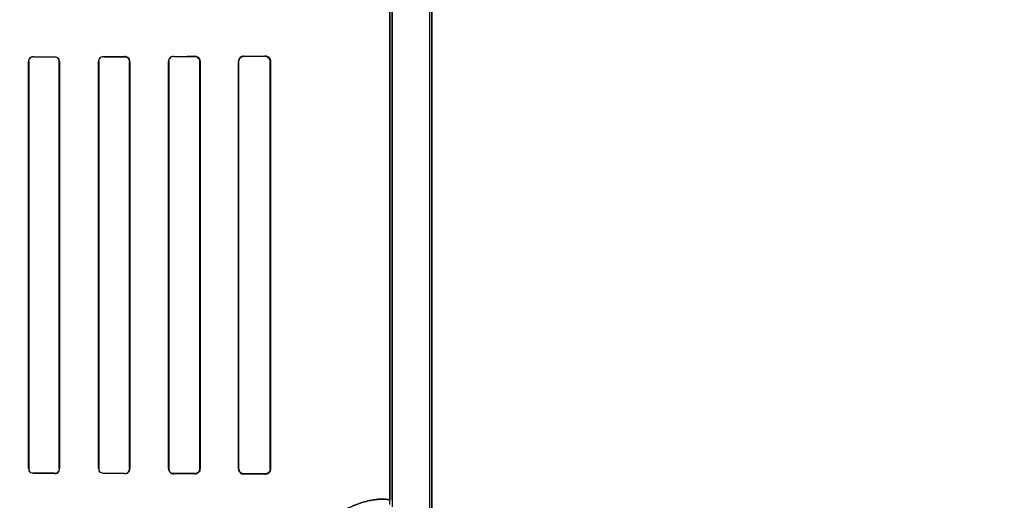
# Model space of a CAD drawing. Header units: millimetres. Extents: x 0 to 297, y 0 to 210.
# Tile 325 of 405: x 242.396 to 242.747, y 156.973 to 157.144. Entities that reach past the tile are written whole.
import ezdxf

# ---------------------------------------------------------------- set-up
doc = ezdxf.new("R2010")
doc.units = ezdxf.units.MM
doc.header["$LTSCALE"] = 16.335
doc.layers.get('0').update_dxf_attribs({"linetype": 'CONTINUOUS'})
for name, color, linetype in [('AXES_REF', 7, 'CONTINUOUS'), ('INTFCLR_1', 7, 'CONTINUOUS'), ('INTFCLR_72935', 7, 'CONTINUOUS')]:
    doc.layers.add(name, color=color, linetype=linetype)

msp = doc.modelspace()

# ---------------------------------------------------------------- linework, layer by layer
at = {"color": 7, "linetype": 'Continuous'}
for radius in [4.84791, 4.8475, 4.81646]:
    msp.add_circle((241.50691, 154.95648), radius, dxfattribs=at)
msp.add_arc((241.50691, 154.95648), 4.8, 278.27713, 261.72287, dxfattribs=at)
at = {"layer": 'AXES_REF', "color": 9, "linetype": 'Continuous'}
msp.add_circle((241.50691, 154.95648), 2.96429, dxfattribs=at)
at = {"layer": 'AXES_REF', "color": 7, "linetype": 'Continuous'}
msp.add_arc((241.50691, 154.95648), 4.91, 113.08261, 66.91739, dxfattribs=at)
at = {"layer": 'AXES_REF', "color": 9, "linetype": 'Continuous'}
msp.add_arc((241.50691, 154.95648), 4.42226, 94.41181, 85.58819, dxfattribs=at)
at = {"layer": 'INTFCLR_1', "color": 6, "linetype": 'Continuous'}
for p, q in [((242.54195, 158.04148), (242.54195, 156.70647)), ((242.54283, 158.04147), (242.54283, 156.70647)), ((242.52783, 157.57527), (242.52783, 156.97268)), ((242.52871, 156.97268), (242.52871, 157.57527)), ((242.39909, 157.12897), (242.39909, 156.98397)), ((242.39915, 157.12897), (242.39915, 156.98397)), ((242.40998, 156.98397), (242.40998, 157.12897)), ((242.41004, 156.98397), (242.41004, 157.12897)), ((242.42403, 157.12897), (242.42403, 156.98397)), ((242.42409, 157.12897), (242.42409, 156.98397)), ((242.43504, 156.98397), (242.43504, 157.12897)), ((242.4351, 156.98397), (242.4351, 157.12897)), ((242.44895, 157.12897), (242.44895, 156.98397)), ((242.44902, 157.12897), (242.44902, 156.98397)), ((242.46011, 156.98397), (242.46011, 157.12897)), ((242.46019, 156.98397), (242.46019, 157.12897)), ((242.47386, 157.12897), (242.47386, 156.98397)), ((242.47394, 157.12897), (242.47394, 156.98397)), ((242.48521, 156.98397), (242.48521, 157.12897)), ((242.4853, 156.98397), (242.4853, 157.12897))]:
    msp.add_line(p, q, dxfattribs=at)
at = {"layer": 'INTFCLR_1', "color": 9, "linetype": 'Continuous'}
for p, q in [((242.39909, 157.12897), (242.39915, 157.12897)), ((242.4008, 157.13063), (242.4008, 157.13069)), ((242.4083, 157.13071), (242.4083, 157.13064)), ((242.40998, 157.12897), (242.41004, 157.12897)), ((242.42403, 157.12897), (242.42409, 157.12897)), ((242.4258, 157.13068), (242.4258, 157.13075)), ((242.4333, 157.13077), (242.4333, 157.1307)), ((242.43504, 157.12897), (242.4351, 157.12897)), ((242.44895, 157.12897), (242.44902, 157.12897)), ((242.4508, 157.13075), (242.4508, 157.13083)), ((242.4583, 157.13085), (242.4583, 157.13078)), ((242.46011, 157.12897), (242.46019, 157.12897)), ((242.47386, 157.12897), (242.47394, 157.12897)), ((242.4758, 157.13084), (242.4758, 157.13093)), ((242.4833, 157.13096), (242.4833, 157.13087)), ((242.48521, 157.12897), (242.4853, 157.12897)), ((242.39915, 156.98397), (242.39909, 156.98397)), ((242.4008, 156.98225), (242.4008, 156.98231)), ((242.4083, 156.9823), (242.4083, 156.98224)), ((242.41004, 156.98397), (242.40998, 156.98397)), ((242.42409, 156.98397), (242.42403, 156.98397)), ((242.4258, 156.98219), (242.4258, 156.98226)), ((242.4333, 156.98224), (242.4333, 156.98217)), ((242.4351, 156.98397), (242.43504, 156.98397)), ((242.44902, 156.98397), (242.44895, 156.98397)), ((242.4508, 156.98212), (242.4508, 156.98219)), ((242.4583, 156.98216), (242.4583, 156.98209)), ((242.46019, 156.98397), (242.46011, 156.98397)), ((242.47394, 156.98397), (242.47386, 156.98397)), ((242.4758, 156.98202), (242.4758, 156.9821)), ((242.4833, 156.98207), (242.4833, 156.98198)), ((242.4853, 156.98397), (242.48521, 156.98397))]:
    msp.add_line(p, q, dxfattribs=at)
at = {"layer": 'INTFCLR_1', "color": 7, "linetype": 'Continuous'}
msp.add_line((242.45892, 156.98219), (242.4583, 156.98209), dxfattribs=at)
at = {"layer": 'INTFCLR_1', "color": 6, "linetype": 'Continuous'}
for centre, major_axis, start_param, end_param in [((242.26705, 157.13147), (0.26078, 0), -1.032246, -0.998394), ((242.26705, 157.13147), (0.27578, 0), -1.064439, -1.033062), ((242.26705, 157.13147), (0.26078, 0), -0.9163, -0.879521), ((242.26705, 157.13147), (0.27578, 0), -0.9574, -0.923735), ((242.26705, 157.13147), (0.26078, 0), -0.788898, -0.747504), ((242.26705, 157.13147), (0.27578, 0), -0.841558, -0.804464), ((242.26705, 157.13147), (0.26078, 0), -0.642675, -0.593022), ((242.26705, 157.13147), (0.27578, 0), -0.712156, -0.66947), ((242.26705, 156.98147), (0.27578, 0), 1.033062, 1.064439), ((242.26705, 156.98147), (0.26078, 0), 0.998394, 1.032246), ((242.26705, 156.98147), (0.27578, 0), 0.923735, 0.9574), ((242.26705, 156.98147), (0.26078, 0), 0.879521, 0.9163), ((242.26705, 156.98147), (0.27578, 0), 0.804464, 0.841558), ((242.26705, 156.98147), (0.26078, 0), 0.747504, 0.788898), ((242.26705, 156.98147), (0.27578, 0), 0.66947, 0.712156), ((242.26705, 156.98147), (0.26078, 0), 0.593022, 0.642675)]:
    msp.add_ellipse(centre, major_axis=major_axis, ratio=0.003491, start_param=start_param, end_param=end_param, dxfattribs=at)
for points in [[(242.4008, 157.13063), (242.40026, 157.13063), (242.39939, 157.13038), (242.39939, 157.12984)], [(242.4008, 157.13069), (242.40029, 157.13069), (242.39944, 157.13052), (242.39944, 157.13002)], [(242.40998, 157.12897), (242.40998, 157.12942), (242.40988, 157.13021), (242.40943, 157.13021)], [(242.41004, 157.12897), (242.41004, 157.12943), (242.40995, 157.13024), (242.40948, 157.13024)], [(242.4258, 157.13075), (242.42527, 157.13075), (242.42437, 157.13056), (242.42437, 157.13002)], [(242.4258, 157.13068), (242.42529, 157.13068), (242.42443, 157.13051), (242.42443, 157.13)], [(242.43504, 157.12897), (242.43504, 157.12942), (242.43496, 157.13022), (242.4345, 157.13022)], [(242.4508, 157.13075), (242.45032, 157.13075), (242.44949, 157.13065), (242.44949, 157.13018)], [(242.39909, 156.98397), (242.39909, 156.98351), (242.39918, 156.9827), (242.39964, 156.9827)], [(242.39915, 156.98397), (242.39915, 156.98352), (242.39924, 156.98274), (242.39969, 156.98274)], [(242.4083, 156.9823), (242.4088, 156.9823), (242.40963, 156.98246), (242.40963, 156.98295)], [(242.4083, 156.98224), (242.40882, 156.98224), (242.40969, 156.98241), (242.40969, 156.98292)], [(242.42403, 156.98397), (242.42403, 156.98351), (242.42411, 156.98269), (242.42458, 156.98269)], [(242.42409, 156.98397), (242.42409, 156.98352), (242.42418, 156.98273), (242.42463, 156.98272)], [(242.4333, 156.98224), (242.43382, 156.98224), (242.4347, 156.98242), (242.4347, 156.98294)]]:
    msp.add_open_spline(points, degree=3, dxfattribs=at)
for points, knots in [([(242.4351, 157.12897), (242.4351, 157.12944), (242.43471, 157.13039), (242.43376, 157.13077), (242.4333, 157.13077)], [0, 0, 0, 0, 0.505818, 1, 1, 1, 1]), ([(242.4508, 157.13083), (242.45032, 157.13082), (242.44934, 157.13042), (242.44895, 157.12944), (242.44895, 157.12897)], [0, 0, 0, 0, 0.507764, 1, 1, 1, 1]), ([(242.46019, 157.12897), (242.46019, 157.12943), (242.45981, 157.13043), (242.4588, 157.13085), (242.4583, 157.13085)], [0, 0, 0, 0, 0.479865, 1, 1, 1, 1]), ([(242.46011, 157.12897), (242.46011, 157.12943), (242.45973, 157.13039), (242.45877, 157.13078), (242.4583, 157.13078)], [0, 0, 0, 0, 0.493348, 1, 1, 1, 1]), ([(242.4758, 157.13093), (242.47532, 157.13092), (242.47429, 157.13052), (242.47386, 157.12948), (242.47386, 157.12897)], [0, 0, 0, 0, 0.483896, 1, 1, 1, 1]), ([(242.4758, 157.13084), (242.47535, 157.13084), (242.47437, 157.13047), (242.47394, 157.12948), (242.47394, 157.12897)], [0, 0, 0, 0, 0.468636, 1, 1, 1, 1]), ([(242.4853, 157.12897), (242.4853, 157.12942), (242.48494, 157.13047), (242.48387, 157.13097), (242.4833, 157.13096)], [0, 0, 0, 0, 0.44214, 1, 1, 1, 1]), ([(242.48521, 157.12897), (242.48521, 157.12942), (242.48485, 157.13043), (242.48382, 157.13088), (242.4833, 157.13087)], [0, 0, 0, 0, 0.462669, 1, 1, 1, 1]), ([(242.4333, 156.98217), (242.43375, 156.98217), (242.43471, 156.98255), (242.4351, 156.9835), (242.4351, 156.98397)], [0, 0, 0, 0, 0.492785, 1, 1, 1, 1]), ([(242.44895, 156.98397), (242.44895, 156.9835), (242.44934, 156.98252), (242.45032, 156.98212), (242.4508, 156.98212)], [0, 0, 0, 0, 0.493956, 1, 1, 1, 1]), ([(242.44902, 156.98397), (242.44902, 156.98351), (242.44941, 156.98257), (242.45035, 156.98219), (242.4508, 156.98219)], [0, 0, 0, 0, 0.502704, 1, 1, 1, 1]), ([(242.4583, 156.98216), (242.45877, 156.98216), (242.45973, 156.98255), (242.46011, 156.98352), (242.46011, 156.98397)], [0, 0, 0, 0, 0.507362, 1, 1, 1, 1]), ([(242.47386, 156.98397), (242.47386, 156.98351), (242.47423, 156.98248), (242.47527, 156.98202), (242.4758, 156.98202)], [0, 0, 0, 0, 0.46117, 1, 1, 1, 1]), ([(242.47394, 156.98397), (242.47394, 156.98352), (242.47431, 156.98253), (242.4753, 156.9821), (242.4758, 156.9821)], [0, 0, 0, 0, 0.47628, 1, 1, 1, 1]), ([(242.4833, 156.98198), (242.48375, 156.98198), (242.4848, 156.98233), (242.4853, 156.9834), (242.4853, 156.98397)], [0, 0, 0, 0, 0.443199, 1, 1, 1, 1]), ([(242.48521, 156.98397), (242.48521, 156.98352), (242.48485, 156.98251), (242.48382, 156.98207), (242.4833, 156.98207)], [0, 0, 0, 0, 0.462582, 1, 1, 1, 1])]:
    msp.add_open_spline(points, degree=3, knots=knots, dxfattribs=at)
at = {"layer": 'INTFCLR_1', "color": 7, "linetype": 'Continuous'}
msp.add_open_spline([(242.4583, 156.98209), (242.45879, 156.98209), (242.4598, 156.9825), (242.46019, 156.9835), (242.46019, 156.98397)], degree=3, knots=[0, 0, 0, 0, 0.511873, 1, 1, 1, 1], dxfattribs=at)
msp.add_open_spline([(242.46019, 156.98397), (242.46019, 156.98344), (242.46002, 156.98271), (242.45953, 156.98254)], degree=3, dxfattribs=at)
at = {"layer": 'INTFCLR_1', "color": 9, "linetype": 'Continuous'}
msp.add_open_spline([(242.52783, 156.97268), (242.52783, 156.97289), (242.52666, 156.973), (242.52567, 156.97312), (242.524, 156.97306), (242.52236, 156.9729), (242.52038, 156.97256), (242.51811, 156.97199), (242.51552, 156.9711), (242.51266, 156.9698), (242.51015, 156.96831), (242.50805, 156.96678), (242.50636, 156.96538), (242.50465, 156.96373), (242.50292, 156.9618), (242.50154, 156.95995), (242.50045, 156.95828), (242.49935, 156.95637), (242.49834, 156.95427), (242.49747, 156.95198), (242.49688, 156.95009), (242.49638, 156.94806), (242.49588, 156.94519), (242.49573, 156.94297), (242.49573, 156.94147)], degree=3, knots=[0, 0, 0, 0, 0.012908, 0.047937, 0.074766, 0.107787, 0.147278, 0.193724, 0.247676, 0.309586, 0.38088, 0.420802, 0.464184, 0.511248, 0.56233, 0.618411, 0.64879, 0.680781, 0.749564, 0.786985, 0.826503, 0.867759, 0.91094, 1, 1, 1, 1], dxfattribs=at)
at = {"layer": 'INTFCLR_72935', "color": 6, "linetype": 'Continuous'}
for p, q in [((242.54195, 158.04149), (242.54195, 156.70647)), ((242.54283, 156.70647), (242.54283, 158.04147)), ((242.52871, 157.57763), (242.52871, 156.97032)), ((242.52783, 156.97121), (242.52783, 157.57673)), ((242.39909, 156.98397), (242.39909, 157.12897)), ((242.39915, 156.98397), (242.39915, 157.12897)), ((242.40998, 157.12897), (242.40998, 156.98397)), ((242.41004, 157.12897), (242.41004, 156.98397)), ((242.42403, 156.98397), (242.42403, 157.12897)), ((242.42409, 156.98397), (242.42409, 157.12897)), ((242.43504, 157.12897), (242.43504, 156.98397)), ((242.4351, 157.12897), (242.4351, 156.98397)), ((242.44895, 156.98397), (242.44895, 157.12897)), ((242.44902, 156.98397), (242.44902, 157.12897)), ((242.46011, 157.12897), (242.46011, 156.98397)), ((242.46019, 157.12897), (242.46019, 156.98397)), ((242.47386, 156.98397), (242.47386, 157.12897)), ((242.47394, 156.98397), (242.47394, 157.12897)), ((242.48521, 157.12897), (242.48521, 156.98397)), ((242.4853, 157.12897), (242.4853, 156.98397))]:
    msp.add_line(p, q, dxfattribs=at)
at = {"layer": 'INTFCLR_72935', "color": 9, "linetype": 'Continuous'}
for p, q in [((242.39915, 157.12897), (242.39909, 157.12897)), ((242.4008, 157.13069), (242.4008, 157.13063)), ((242.4083, 157.13064), (242.4083, 157.13071)), ((242.41004, 157.12897), (242.40998, 157.12897)), ((242.42409, 157.12897), (242.42403, 157.12897)), ((242.4258, 157.13075), (242.4258, 157.13068)), ((242.4333, 157.1307), (242.4333, 157.13077)), ((242.4351, 157.12897), (242.43504, 157.12897)), ((242.44902, 157.12897), (242.44895, 157.12897)), ((242.4508, 157.13083), (242.4508, 157.13075)), ((242.4583, 157.13078), (242.4583, 157.13085)), ((242.46019, 157.12897), (242.46011, 157.12897)), ((242.47394, 157.12897), (242.47386, 157.12897)), ((242.4758, 157.13093), (242.4758, 157.13084)), ((242.4833, 157.13087), (242.4833, 157.13096)), ((242.4853, 157.12897), (242.48521, 157.12897)), ((242.39909, 156.98397), (242.39915, 156.98397)), ((242.4008, 156.98231), (242.4008, 156.98225)), ((242.4083, 156.98224), (242.4083, 156.9823)), ((242.40998, 156.98397), (242.41004, 156.98397)), ((242.42403, 156.98397), (242.42409, 156.98397)), ((242.4258, 156.98226), (242.4258, 156.98219)), ((242.4333, 156.98217), (242.4333, 156.98224)), ((242.43504, 156.98397), (242.4351, 156.98397)), ((242.44895, 156.98397), (242.44902, 156.98397)), ((242.4508, 156.98219), (242.4508, 156.98212)), ((242.4583, 156.98209), (242.4583, 156.98216)), ((242.46011, 156.98397), (242.46019, 156.98397)), ((242.47386, 156.98397), (242.47394, 156.98397)), ((242.4758, 156.9821), (242.4758, 156.98202)), ((242.4833, 156.98198), (242.4833, 156.98207)), ((242.48521, 156.98397), (242.4853, 156.98397))]:
    msp.add_line(p, q, dxfattribs=at)
at = {"layer": 'INTFCLR_72935', "color": 7, "linetype": 'Continuous'}
for p, q in [((242.45892, 157.13075), (242.4583, 157.13085)), ((242.48392, 157.13087), (242.4833, 157.13096)), ((242.4833, 157.13087), (242.48391, 157.13078)), ((242.48391, 156.98217), (242.4833, 156.98207)), ((242.4833, 156.98198), (242.48392, 156.98208))]:
    msp.add_line(p, q, dxfattribs=at)
at = {"layer": 'INTFCLR_72935', "color": 6, "linetype": 'Continuous'}
for centre, major_axis, start_param, end_param in [((242.26705, 157.13147), (0.26078, 0), -1.032246, -0.998394), ((242.26705, 157.13147), (0.27578, 0), -1.064439, -1.033062), ((242.26705, 157.13147), (0.26078, 0), -0.9163, -0.879521), ((242.26705, 157.13147), (0.27578, 0), -0.9574, -0.923735), ((242.26705, 157.13147), (0.26078, 0), -0.788898, -0.747504), ((242.26705, 157.13147), (0.27578, 0), -0.841558, -0.804464), ((242.26705, 157.13147), (0.26078, 0), -0.642675, -0.593022), ((242.26705, 157.13147), (0.27578, 0), -0.712156, -0.66947), ((242.26705, 156.98147), (0.27578, 0), 1.033062, 1.064439), ((242.26705, 156.98147), (0.26078, 0), 0.998394, 1.032246), ((242.26705, 156.98147), (0.27578, 0), 0.923735, 0.9574), ((242.26705, 156.98147), (0.26078, 0), 0.879521, 0.9163), ((242.26705, 156.98147), (0.27578, 0), 0.804464, 0.841558), ((242.26705, 156.98147), (0.26078, 0), 0.747504, 0.788898), ((242.26705, 156.98147), (0.27578, 0), 0.66947, 0.712156), ((242.26705, 156.98147), (0.26078, 0), 0.593022, 0.642675)]:
    msp.add_ellipse(centre, major_axis=major_axis, ratio=0.003491, start_param=start_param, end_param=end_param, dxfattribs=at)
for points in [[(242.39915, 157.12897), (242.39915, 157.12942), (242.39925, 157.13021), (242.3997, 157.13021)], [(242.4008, 157.13069), (242.40029, 157.13069), (242.39943, 157.13052), (242.39943, 157.13)], [(242.4083, 157.13064), (242.4088, 157.13065), (242.40963, 157.13048), (242.40963, 157.12999)], [(242.41004, 157.12897), (242.41004, 157.12944), (242.40994, 157.13026), (242.40947, 157.13026)], [(242.42409, 157.12897), (242.42409, 157.12943), (242.42418, 157.13022), (242.42464, 157.13023)], [(242.4258, 157.13075), (242.42526, 157.13075), (242.42436, 157.13055), (242.42436, 157.13001)], [(242.4333, 157.1307), (242.43383, 157.1307), (242.43471, 157.13051), (242.43471, 157.12998)], [(242.4351, 157.12897), (242.4351, 157.12944), (242.43502, 157.13027), (242.43455, 157.13027)], [(242.44902, 157.12897), (242.44902, 157.12943), (242.4491, 157.13024), (242.44956, 157.13024)], [(242.39909, 156.98397), (242.39909, 156.98351), (242.39919, 156.9827), (242.39965, 156.9827)], [(242.4008, 156.98231), (242.40026, 156.98231), (242.39939, 156.98257), (242.39939, 156.98311)], [(242.4083, 156.98224), (242.40882, 156.98224), (242.4097, 156.98242), (242.4097, 156.98294)], [(242.40998, 156.98397), (242.40998, 156.98352), (242.40988, 156.98272), (242.40942, 156.98272)], [(242.42403, 156.98397), (242.42403, 156.9835), (242.42411, 156.98268), (242.42458, 156.98268)], [(242.4258, 156.98226), (242.42528, 156.98226), (242.42442, 156.98245), (242.42442, 156.98296)], [(242.43504, 156.98397), (242.43504, 156.98351), (242.43495, 156.98271), (242.43449, 156.98271)], [(242.4508, 156.98219), (242.45034, 156.98219), (242.44954, 156.98226), (242.44954, 156.98272)]]:
    msp.add_open_spline(points, degree=3, dxfattribs=at)
for points, knots in [([(242.4508, 157.13083), (242.45032, 157.13082), (242.44933, 157.13041), (242.44895, 157.12943), (242.44895, 157.12897)], [0, 0, 0, 0, 0.512282, 1, 1, 1, 1]), ([(242.4583, 157.13078), (242.45877, 157.13078), (242.45974, 157.13038), (242.46011, 157.12942), (242.46011, 157.12897)], [0, 0, 0, 0, 0.511057, 1, 1, 1, 1]), ([(242.4758, 157.13093), (242.47533, 157.13092), (242.4743, 157.13054), (242.47386, 157.1295), (242.47386, 157.12897)], [0, 0, 0, 0, 0.472258, 1, 1, 1, 1]), ([(242.47394, 157.12897), (242.47394, 157.12942), (242.47431, 157.13041), (242.4753, 157.13084), (242.4758, 157.13084)], [0, 0, 0, 0, 0.47628, 1, 1, 1, 1]), ([(242.4333, 156.98217), (242.43376, 156.98217), (242.43472, 156.98255), (242.4351, 156.98351), (242.4351, 156.98397)], [0, 0, 0, 0, 0.499305, 1, 1, 1, 1]), ([(242.44895, 156.98397), (242.44895, 156.9835), (242.44934, 156.98252), (242.45032, 156.98212), (242.4508, 156.98212)], [0, 0, 0, 0, 0.495699, 1, 1, 1, 1]), ([(242.46019, 156.98397), (242.46019, 156.98351), (242.45981, 156.98251), (242.4588, 156.98209), (242.4583, 156.98209)], [0, 0, 0, 0, 0.479865, 1, 1, 1, 1]), ([(242.46011, 156.98397), (242.46011, 156.98351), (242.45973, 156.98255), (242.45877, 156.98216), (242.4583, 156.98216)], [0, 0, 0, 0, 0.497304, 1, 1, 1, 1]), ([(242.47386, 156.98397), (242.47386, 156.98345), (242.4743, 156.98241), (242.47533, 156.98202), (242.4758, 156.98202)], [0, 0, 0, 0, 0.522861, 1, 1, 1, 1]), ([(242.4758, 156.9821), (242.4753, 156.9821), (242.47431, 156.98253), (242.47394, 156.98352), (242.47394, 156.98397)], [0, 0, 0, 0, 0.523423, 1, 1, 1, 1])]:
    msp.add_open_spline(points, degree=3, knots=knots, dxfattribs=at)
at = {"layer": 'INTFCLR_72935', "color": 7, "linetype": 'Continuous'}
for points, knots in [([(242.4583, 157.13085), (242.45879, 157.13085), (242.4598, 157.13044), (242.46019, 157.12944), (242.46019, 157.12897)], [0, 0, 0, 0, 0.511873, 1, 1, 1, 1]), ([(242.4833, 157.13096), (242.48382, 157.13096), (242.48489, 157.13053), (242.4853, 157.12947), (242.4853, 157.12897)], [0, 0, 0, 0, 0.514024, 1, 1, 1, 1]), ([(242.4833, 157.13087), (242.48376, 157.13087), (242.48477, 157.13051), (242.48521, 157.12949), (242.48521, 157.12897)], [0, 0, 0, 0, 0.470755, 1, 1, 1, 1]), ([(242.48521, 156.98397), (242.48521, 156.98346), (242.48477, 156.98244), (242.48376, 156.98208), (242.4833, 156.98207)], [0, 0, 0, 0, 0.524903, 1, 1, 1, 1]), ([(242.4853, 156.98397), (242.4853, 156.98348), (242.4849, 156.98242), (242.48383, 156.98199), (242.4833, 156.98198)], [0, 0, 0, 0, 0.479801, 1, 1, 1, 1])]:
    msp.add_open_spline(points, degree=3, knots=knots, dxfattribs=at)
for points in [[(242.46019, 157.12897), (242.46019, 157.1295), (242.46002, 157.13023), (242.45953, 157.1304)], [(242.48391, 157.13078), (242.48441, 157.13061), (242.48506, 157.13024), (242.48506, 157.12971)], [(242.4853, 157.12897), (242.4853, 157.12947), (242.48521, 157.13021), (242.48474, 157.13036)], [(242.48392, 156.98208), (242.48439, 156.98223), (242.48506, 156.98253), (242.48506, 156.98303)], [(242.48521, 156.98397), (242.48521, 156.98343), (242.48504, 156.98268), (242.48453, 156.98251)]]:
    msp.add_open_spline(points, degree=3, dxfattribs=at)
at = {"layer": 'INTFCLR_72935', "color": 9, "linetype": 'Continuous'}
msp.add_open_spline([(242.49573, 156.94147), (242.49573, 156.94297), (242.49588, 156.94519), (242.49638, 156.94805), (242.49688, 156.95007), (242.49747, 156.95196), (242.49833, 156.95425), (242.49933, 156.95634), (242.50044, 156.95825), (242.50152, 156.95992), (242.50291, 156.96178), (242.50464, 156.96373), (242.50684, 156.96584), (242.50952, 156.96792), (242.51221, 156.96953), (242.51424, 156.97052), (242.51603, 156.97128), (242.51811, 156.972), (242.5204, 156.97257), (242.52238, 156.9729), (242.52403, 156.97306), (242.52569, 156.97312), (242.52667, 156.973), (242.52783, 156.97289), (242.52783, 156.97268)], degree=3, knots=[0, 0, 0, 0, 0.088962, 0.132059, 0.17317, 0.212545, 0.249972, 0.318607, 0.350468, 0.38089, 0.437258, 0.488731, 0.535726, 0.618612, 0.690092, 0.722329, 0.75238, 0.806347, 0.852961, 0.892649, 0.925716, 0.952473, 0.987247, 1, 1, 1, 1], dxfattribs=at)

doc.saveas('drawing.dxf')
